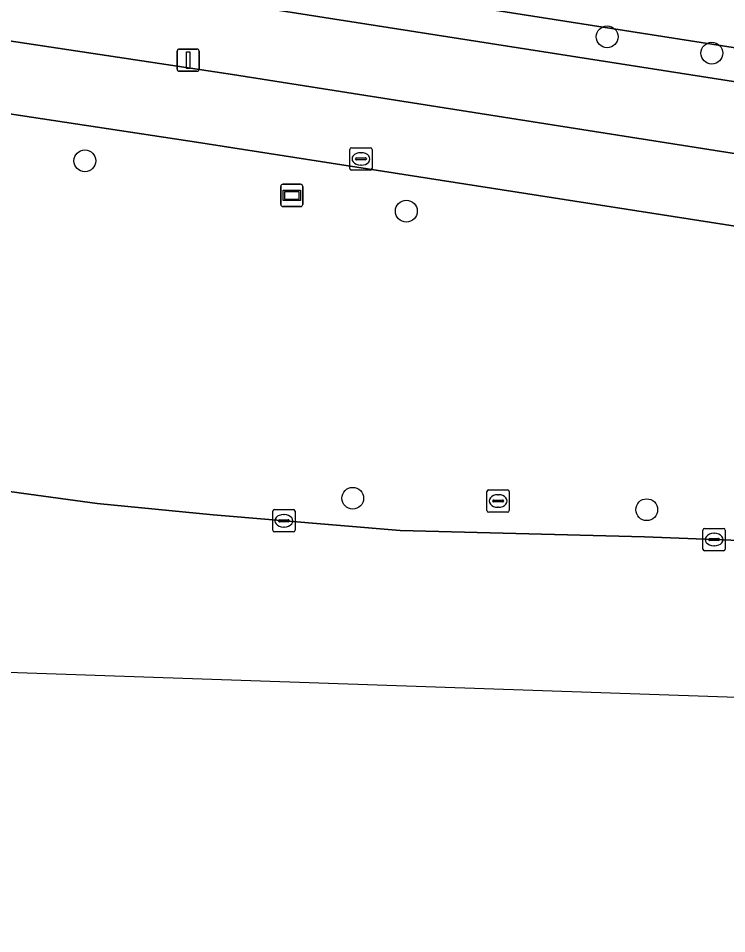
# Model space of a CAD drawing. Extents: x 160732 to 162107, y 387428 to 388479.
# Drawn here: x 160810.91 to 160842.68, y 387472.89 to 387513.92 of the extents above; entities that cross this region are included whole.
import ezdxf

# ---------------------------------------------------------------- set-up
doc = ezdxf.new("R2010")
doc.units = 0
for name, color, linetype in [('IMGEO_Berm_groen', 7, 'Continuous'), ('IMGEO_Boom', 7, 'Continuous'), ('IMGEO_Fietspad_open', 7, 'Continuous'), ('IMGEO_Groenvoorziening', 7, 'Continuous'), ('IMGEO_Hek', 7, 'Continuous'), ('IMGEO_Informatiebord', 7, 'Continuous'), ('IMGEO_Kolk', 7, 'Continuous'), ('IMGEO_Lichtmast', 7, 'Continuous'), ('IMGEO_Rijbaan_lokaal_gesloten', 7, 'Continuous'), ('IMGEO_Rioolput', 7, 'Continuous'), ('IMGEO_Verkeerseiland_groen', 7, 'Continuous'), ('IMGEO_Voetpad_open', 7, 'Continuous')]:
    doc.layers.add(name, color=color, linetype=linetype)

msp = doc.modelspace()

# ---------------------------------------------------------------- linework, layer by layer
at = {"layer": 'IMGEO_Berm_groen'}
msp.add_lwpolyline([(160959.916, 387496.024), (160946.169, 387496.849), (160936.309, 387498.011), (160889.009, 387505.413), (160806.924, 387518.259), (160800.367, 387617.785), (160799.877, 387625.216), (160797.423, 387625.06), (160796.815, 387625.004), (160797.074, 387620.896), (160803.773, 387517.234), (160913.899, 387500), (160936.105, 387496.525), (160946.036, 387495.354), (160959.839, 387494.526), (160979.097, 387493.706), (160979.317, 387493.697), (160979.564, 387495.188), (160978.599, 387495.229)], close=True, dxfattribs=at)
at = {"layer": 'IMGEO_Boom'}
for centre in [(160837.315, 387513.095), (160842.008, 387512.363), (160813.899, 387507.533), (160828.312, 387505.28), (160825.909, 387492.41), (160839.091, 387491.897)]:
    msp.add_circle(centre, 0.489, dxfattribs=at)
at = {"layer": 'IMGEO_Fietspad_open'}
for points in [[(161134.151, 387484.191), (161079.41, 387486.41), (161032.946, 387488.45), (161000, 387489.783), (160964.882, 387491.216), (160955.896, 387491.483), (160945.905, 387492.112), (160935.793, 387493.329), (160911.562, 387497.191), (160901.233, 387498.754), (160891.554, 387500.319), (160862.38, 387504.81), (160820.517, 387511.401), (160801.558, 387514.26)], [(160798.352, 387511.312), (160803.597, 387510.687), (160818.903, 387508.372), (160856.279, 387502.542), (160869.321, 387500.586), (160886.183, 387497.972), (160900.412, 387495.865), (160904.738, 387495.178), (160920.142, 387492.807), (160935.786, 387490.359), (160945.779, 387489.15), (160955.792, 387488.482), (160967.502, 387488.005), (160970.746, 387487.874), (160988.475, 387487.152), (161000, 387486.685), (161032.863, 387485.379), (161078.213, 387483.477), (161134.039, 387481.162), (161134.151, 387484.191)]]:
    msp.add_lwpolyline(points, dxfattribs=at)
at = {"layer": 'IMGEO_Groenvoorziening'}
msp.add_lwpolyline([(160800.367, 387617.785), (160806.924, 387518.259), (160889.009, 387505.413), (160889.09, 387521.715), (160888.602, 387521.419), (160887.57, 387520.932), (160886.493, 387520.555), (160885.212, 387520.263), (160875.261, 387519.198), (160873.019, 387520.521), (160866.788, 387520.842), (160867.206, 387517.254), (160850.591, 387518.53), (160850.348, 387519.962), (160845.737, 387519.518), (160845.191, 387524.186), (160840.059, 387525.196), (160820.895, 387524.611), (160814.311, 387528.706), (160812.79, 387535.692), (160812.476, 387542.108)], dxfattribs=at)
at = {"layer": 'IMGEO_Hek'}
msp.add_lwpolyline([(160889.009, 387505.413), (160806.924, 387518.259), (160800.367, 387617.785)], dxfattribs=at)
at = {"layer": 'IMGEO_Informatiebord'}
for p, q in [((160822.781, 387506.484), (160823.571, 387506.484)), ((160823.571, 387506.484), (160822.781, 387506.484)), ((160822.681, 387505.584), (160822.681, 387506.384)), ((160822.681, 387506.384), (160822.681, 387505.584)), ((160823.671, 387506.384), (160823.671, 387505.584)), ((160823.671, 387505.584), (160823.671, 387506.384)), ((160823.571, 387505.484), (160822.781, 387505.484)), ((160822.781, 387505.484), (160823.571, 387505.484))]:
    msp.add_line(p, q, dxfattribs=at)
for points in [[(160822.782, 387506.216), (160823.57, 387506.216), (160823.57, 387505.752), (160822.782, 387505.752), (160822.782, 387506.216)], [(160822.847, 387506.151), (160822.847, 387505.817), (160823.505, 387505.817), (160823.505, 387506.151), (160822.847, 387506.151)]]:
    msp.add_lwpolyline(points, dxfattribs=at)
for centre, start, end in [((160822.781, 387506.384), 90, 180), ((160822.781, 387506.384), 90, 180), ((160823.571, 387506.384), 0, 90), ((160823.571, 387506.384), 360, 90), ((160822.781, 387505.584), 180, 270), ((160822.781, 387505.584), 180, 270), ((160823.571, 387505.584), 270, 0), ((160823.571, 387505.584), 270, 0)]:
    msp.add_arc(centre, 0.1, start, end, dxfattribs=at)
at = {"layer": 'IMGEO_Kolk'}
for p, q in [((160825.851, 387508.12), (160826.703, 387508.12)), ((160825.776, 387507.194), (160825.776, 387508.046)), ((160826.264, 387507.9), (160826.289, 387507.9)), ((160826.777, 387508.046), (160826.777, 387507.194)), ((160826.035, 387507.614), (160826.035, 387507.626)), ((160826.473, 387507.577), (160826.075, 387507.577)), ((160826.078, 387507.663), (160826.476, 387507.663)), ((160826.287, 387507.34), (160826.262, 387507.34)), ((160826.519, 387507.626), (160826.519, 387507.614)), ((160826.703, 387507.12), (160825.851, 387507.12)), ((160822.321, 387490.975), (160822.321, 387491.827)), ((160822.396, 387491.901), (160823.248, 387491.901)), ((160823.322, 387491.827), (160823.322, 387490.975)), ((160822.58, 387491.395), (160822.58, 387491.407)), ((160823.018, 387491.358), (160822.62, 387491.358)), ((160822.623, 387491.444), (160823.021, 387491.444)), ((160822.809, 387491.681), (160822.834, 387491.681)), ((160823.064, 387491.407), (160823.064, 387491.395)), ((160823.248, 387490.901), (160822.396, 387490.901)), ((160822.832, 387491.121), (160822.807, 387491.121)), ((160841.611, 387490.133), (160841.611, 387490.985)), ((160841.686, 387491.059), (160842.538, 387491.059)), ((160842.612, 387490.985), (160842.612, 387490.133)), ((160841.87, 387490.553), (160841.87, 387490.565)), ((160842.308, 387490.516), (160841.91, 387490.516)), ((160841.913, 387490.602), (160842.311, 387490.602)), ((160842.099, 387490.839), (160842.124, 387490.839)), ((160842.354, 387490.565), (160842.354, 387490.553)), ((160842.538, 387490.059), (160841.686, 387490.059)), ((160842.122, 387490.279), (160842.097, 387490.279))]:
    msp.add_line(p, q, dxfattribs=at)
for points in [[(160825.851, 387508.12), (160826.703, 387508.12)], [(160825.776, 387507.194), (160825.776, 387508.046)], [(160826.777, 387508.046), (160826.777, 387507.194)], [(160826.703, 387507.12), (160825.851, 387507.12)], [(160822.321, 387490.975), (160822.321, 387491.827)], [(160822.396, 387491.901), (160823.248, 387491.901)], [(160823.322, 387491.827), (160823.322, 387490.975)], [(160823.248, 387490.901), (160822.396, 387490.901)], [(160841.611, 387490.133), (160841.611, 387490.985)], [(160841.686, 387491.059), (160842.538, 387491.059)], [(160842.612, 387490.985), (160842.612, 387490.133)], [(160842.538, 387490.059), (160841.686, 387490.059)]]:
    msp.add_lwpolyline(points, dxfattribs=at)
for centre, radius, start, end in [((160825.853, 387508.044), 0.0765, 91.552, 178.448), ((160825.853, 387508.044), 0.0765, 91.552, 178.448), ((160826.701, 387508.044), 0.0765, 1.552, 88.448), ((160826.701, 387508.044), 0.0765, 1.552, 88.448), ((160826.075, 387507.623), 0.0403, 85.8775, 175.7526), ((160826.072, 387507.613), 0.0366, 178.938, 274.7102), ((160826.476, 387507.62), 0.043, 264.8664, 352.4533), ((160826.48, 387507.625), 0.0386, 1.7309, 96.639), ((160825.853, 387507.196), 0.0765, 181.552, 268.448), ((160825.853, 387507.196), 0.0765, 181.552, 268.448), ((160826.701, 387507.196), 0.0765, 271.552, 358.448), ((160826.701, 387507.196), 0.0765, 271.552, 358.448), ((160822.398, 387491.825), 0.0765, 91.552, 178.448), ((160822.398, 387491.825), 0.0765, 91.552, 178.448), ((160823.246, 387491.825), 0.0765, 1.552, 88.448), ((160823.246, 387491.825), 0.0765, 1.552, 88.448), ((160822.62, 387491.404), 0.0403, 85.8775, 175.7526), ((160822.617, 387491.394), 0.0366, 178.938, 274.7102), ((160823.021, 387491.401), 0.043, 264.8664, 352.4533), ((160823.025, 387491.406), 0.0386, 1.7309, 96.639), ((160822.398, 387490.977), 0.0765, 181.552, 268.448), ((160822.398, 387490.977), 0.0765, 181.552, 268.448), ((160823.246, 387490.977), 0.0765, 271.552, 358.448), ((160823.246, 387490.977), 0.0765, 271.552, 358.448), ((160841.688, 387490.983), 0.0765, 91.552, 178.448), ((160841.688, 387490.983), 0.0765, 91.552, 178.448), ((160842.536, 387490.983), 0.0765, 1.552, 88.448), ((160842.536, 387490.983), 0.0765, 1.552, 88.448), ((160841.91, 387490.562), 0.0403, 85.8775, 175.7526), ((160841.907, 387490.552), 0.0366, 178.938, 274.7102), ((160842.311, 387490.559), 0.043, 264.8664, 352.4533), ((160842.315, 387490.564), 0.0386, 1.7309, 96.639), ((160841.688, 387490.135), 0.0765, 181.552, 268.448), ((160841.688, 387490.135), 0.0765, 181.552, 268.448), ((160842.536, 387490.135), 0.0765, 271.552, 358.448), ((160842.536, 387490.135), 0.0765, 271.552, 358.448)]:
    msp.add_arc(centre, radius, start, end, dxfattribs=at)
for centre, major_axis, ratio, start_param, end_param in [((160826.263, 387507.62), (-0.387, 0.002), 0.722429, 4.712389, 7.853982), ((160826.288, 387507.62), (-0.39, 0.002), 0.717154, 1.570796, 4.712389), ((160822.808, 387491.401), (-0.387, 0.002), 0.722429, 4.712389, 7.853982), ((160822.833, 387491.401), (-0.39, 0.002), 0.717154, 1.570796, 4.712389), ((160842.098, 387490.559), (-0.387, 0.002), 0.722429, 4.712389, 7.853982), ((160842.123, 387490.559), (-0.39, 0.002), 0.717154, 1.570796, 4.712389)]:
    msp.add_ellipse(centre, major_axis=major_axis, ratio=ratio, start_param=start_param, end_param=end_param, dxfattribs=at)
at = {"layer": 'IMGEO_Lichtmast'}
for p, q in [((160818.031, 387511.646), (160818.031, 387512.446)), ((160818.031, 387512.446), (160818.031, 387511.646)), ((160818.131, 387512.546), (160818.921, 387512.546)), ((160818.921, 387512.546), (160818.131, 387512.546)), ((160819.021, 387512.446), (160819.021, 387511.646)), ((160819.021, 387511.646), (160819.021, 387512.446)), ((160818.921, 387511.546), (160818.131, 387511.546)), ((160818.131, 387511.546), (160818.921, 387511.546))]:
    msp.add_line(p, q, dxfattribs=at)
msp.add_lwpolyline([(160818.451, 387512.421), (160818.601, 387512.421), (160818.601, 387511.671), (160818.451, 387511.671), (160818.451, 387512.421)], dxfattribs=at)
for centre, start, end in [((160818.131, 387512.446), 90, 180), ((160818.131, 387512.446), 90, 180), ((160818.921, 387512.446), 0, 90), ((160818.921, 387512.446), 360, 90), ((160818.131, 387511.646), 180, 270), ((160818.131, 387511.646), 180, 270), ((160818.921, 387511.646), 270, 0), ((160818.921, 387511.646), 270, 0)]:
    msp.add_arc(centre, 0.1, start, end, dxfattribs=at)
at = {"layer": 'IMGEO_Rijbaan_lokaal_gesloten'}
msp.add_lwpolyline([(160785.826, 387494.63), (160785.999, 387485.459), (161070.727, 387475.689), (161075.845, 387475.513), (161133.733, 387472.894), (161133.943, 387478.558), (161032.79, 387482.739), (161000, 387484.094), (160970.623, 387485.111), (160967.389, 387485.255), (160931.04, 387486.905), (160885.08, 387488.902), (160838.998, 387490.678), (160828.034, 387490.964), (160819.656, 387491.664), (160814.456, 387492.174), (160811.057, 387492.644), (160803.557, 387493.68), (160785.826, 387494.63)], dxfattribs=at)
at = {"layer": 'IMGEO_Rioolput'}
for p, q in [((160831.927, 387491.861), (160831.927, 387492.713)), ((160832.002, 387492.787), (160832.854, 387492.787)), ((160832.415, 387492.567), (160832.44, 387492.567)), ((160832.928, 387492.713), (160832.928, 387491.861)), ((160832.186, 387492.281), (160832.186, 387492.293)), ((160832.624, 387492.244), (160832.226, 387492.244)), ((160832.229, 387492.33), (160832.627, 387492.33)), ((160832.67, 387492.293), (160832.67, 387492.281)), ((160832.854, 387491.787), (160832.002, 387491.787)), ((160832.438, 387492.007), (160832.413, 387492.007))]:
    msp.add_line(p, q, dxfattribs=at)
for points in [[(160831.927, 387491.861), (160831.927, 387492.713)], [(160832.002, 387492.787), (160832.854, 387492.787)], [(160832.928, 387492.713), (160832.928, 387491.861)], [(160832.854, 387491.787), (160832.002, 387491.787)]]:
    msp.add_lwpolyline(points, dxfattribs=at)
for centre, radius, start, end in [((160832.004, 387492.711), 0.0765, 91.552, 178.448), ((160832.004, 387492.711), 0.0765, 91.552, 178.448), ((160832.852, 387492.711), 0.0765, 1.552, 88.448), ((160832.852, 387492.711), 0.0765, 1.552, 88.448), ((160832.226, 387492.29), 0.0403, 85.8775, 175.7526), ((160832.223, 387492.28), 0.0366, 178.938, 274.7102), ((160832.627, 387492.287), 0.043, 264.8664, 352.4533), ((160832.631, 387492.292), 0.0386, 1.7309, 96.639), ((160832.004, 387491.863), 0.0765, 181.552, 268.448), ((160832.004, 387491.863), 0.0765, 181.552, 268.448), ((160832.852, 387491.863), 0.0765, 271.552, 358.448), ((160832.852, 387491.863), 0.0765, 271.552, 358.448)]:
    msp.add_arc(centre, radius, start, end, dxfattribs=at)
for centre, major_axis, ratio, start_param, end_param in [((160832.414, 387492.287), (-0.387, 0.002), 0.722429, 4.712389, 7.853982), ((160832.439, 387492.287), (-0.39, 0.002), 0.717154, 1.570796, 4.712389)]:
    msp.add_ellipse(centre, major_axis=major_axis, ratio=ratio, start_param=start_param, end_param=end_param, dxfattribs=at)
at = {"layer": 'IMGEO_Verkeerseiland_groen'}
for points in [[(160904.738, 387495.178), (160900.412, 387495.865), (160886.183, 387497.972), (160869.321, 387500.586), (160856.279, 387502.542), (160818.903, 387508.372), (160803.597, 387510.687)], [(160801.81, 387509.204), (160802.218, 387505.574), (160803.397, 387505.707), (160803.837, 387501.792), (160802.658, 387501.659), (160802.845, 387500), (160803.557, 387493.68), (160811.057, 387492.644), (160814.456, 387492.174), (160819.656, 387491.664), (160828.034, 387490.964), (160838.998, 387490.678), (160885.08, 387488.902), (160931.04, 387486.905), (160967.389, 387485.255), (160967.502, 387488.005), (160955.792, 387488.482), (160945.779, 387489.15), (160935.786, 387490.359), (160920.142, 387492.807), (160904.738, 387495.178)]]:
    msp.add_lwpolyline(points, dxfattribs=at)
at = {"layer": 'IMGEO_Voetpad_open'}
for points in [[(161134.267, 387487.321), (161107.019, 387488.431), (161106.65, 387488.446), (161101.855, 387488.631), (161086.862, 387489.194), (161068.496, 387490.143), (161052.92, 387490.805), (161052.49, 387490.824), (161049.856, 387490.938), (161049.493, 387490.954), (161033.032, 387491.6), (161004.213, 387492.732), (161000, 387492.895), (160981.676, 387493.606), (160979.317, 387493.697), (160979.097, 387493.706), (160959.839, 387494.526), (160946.036, 387495.354), (160936.105, 387496.525), (160913.899, 387500), (160803.773, 387517.234), (160800.633, 387517.855)], [(160801.558, 387514.26), (160820.517, 387511.401), (160862.38, 387504.81), (160891.554, 387500.319), (160901.233, 387498.754), (160911.562, 387497.191), (160935.793, 387493.329), (160945.905, 387492.112), (160955.896, 387491.483), (160964.882, 387491.216), (161000, 387489.783), (161032.946, 387488.45), (161079.41, 387486.41), (161134.151, 387484.191), (161134.267, 387487.321)]]:
    msp.add_lwpolyline(points, dxfattribs=at)

doc.saveas('drawing.dxf')
